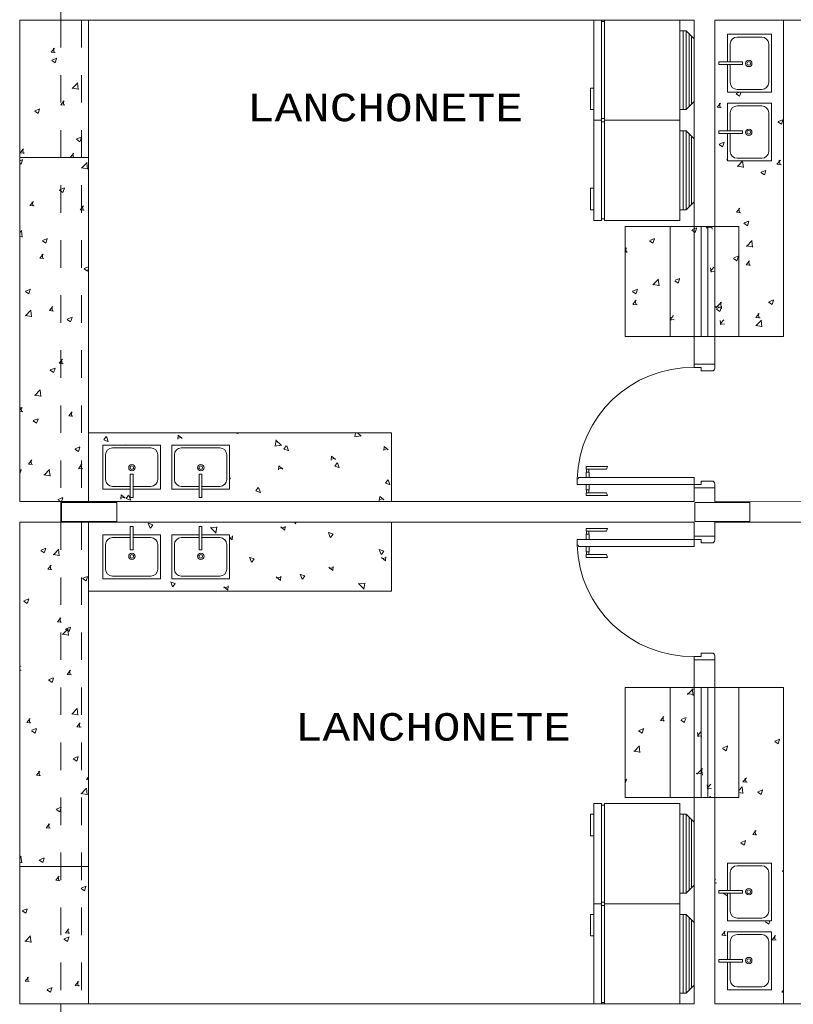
# Model space of a CAD drawing. Header units: feet. Extents: x 8 to 127, y 6 to 90.
# Tile 494 of 538: x 55.19 to 58, y 57.3 to 60.88. Entities that reach past the tile are written whole.
import ezdxf

# ---------------------------------------------------------------- set-up
doc = ezdxf.new("R2010")
doc.units = ezdxf.units.FT
doc.header["$MEASUREMENT"] = 0
doc.linetypes.add('HIDDENX2', pattern=[1.905, 1.27, -0.635])
doc.layers.get('0').update_dxf_attribs({"lineweight": 18})
for name, color, linetype in [('Alvenaria', 7, 'Continuous'), ('Desnível', 8, 'Continuous'), ('Esquadria', 250, 'Continuous'), ('ESQUADRIAS', 252, 'Continuous'), ('FINA', 7, 'Continuous'), ('MOBILIARIO', 250, 'Continuous'), ('MOBILIÁRIO 01', 250, 'Continuous'), ('MOBILIÁRIO2', 250, 'Continuous'), ('NO ESPESSURA', 250, 'Continuous'), ('Projeção', 252, 'HIDDENX2'), ('texto', 7, 'Continuous')]:
    doc.layers.add(name, color=color, linetype=linetype)
doc.styles.add('CourierNew', font='cour.ttf')

msp = doc.modelspace()

# ---------------------------------------------------------------- linework, layer by layer
at = {"lineweight": 5}
for p, q in [((57.7609, 60.8251), (57.7609, 60.7251)), ((57.9209, 60.8251), (57.7609, 60.8251)), ((57.9209, 60.8251), (57.9209, 60.6151)), ((57.7709, 60.7901), (57.7709, 60.7251)), ((57.8859, 60.8151), (57.7959, 60.8151)), ((57.9109, 60.7901), (57.9109, 60.6501)), ((57.7301, 60.7251), (57.8155, 60.7251)), ((57.7301, 60.7251), (57.7301, 60.7151)), ((57.7301, 60.7151), (57.8155, 60.7151)), ((57.7609, 60.7151), (57.7609, 60.6151)), ((57.7709, 60.7151), (57.7709, 60.6501)), ((57.8155, 60.7251), (57.8155, 60.7151)), ((57.9209, 60.6151), (57.7609, 60.6151)), ((57.8859, 60.6251), (57.7959, 60.6251)), ((57.7609, 60.5748), (57.7609, 60.4748)), ((57.9209, 60.5748), (57.7609, 60.5748)), ((57.9209, 60.5748), (57.9209, 60.3648)), ((57.7709, 60.5398), (57.7709, 60.4748)), ((57.8859, 60.5648), (57.7959, 60.5648)), ((57.9109, 60.5398), (57.9109, 60.3998)), ((57.7301, 60.4748), (57.8155, 60.4748)), ((57.7301, 60.4748), (57.7301, 60.4648)), ((57.7301, 60.4648), (57.8155, 60.4648)), ((57.7609, 60.4648), (57.7609, 60.3648)), ((57.7709, 60.4648), (57.7709, 60.3998)), ((57.8155, 60.4748), (57.8155, 60.4648)), ((57.9209, 60.3648), (57.7609, 60.3648)), ((57.8859, 60.3748), (57.7959, 60.3748)), ((55.4921, 59.3327), (55.4921, 59.1727)), ((55.4921, 59.3327), (55.7021, 59.3327)), ((55.5271, 59.3227), (55.6671, 59.3227)), ((55.7021, 59.3327), (55.7021, 59.1727)), ((55.7423, 59.3327), (55.7423, 59.1727)), ((55.7423, 59.3327), (55.9523, 59.3327)), ((55.7773, 59.3227), (55.9173, 59.3227)), ((55.9523, 59.3327), (55.9523, 59.1727)), ((55.5021, 59.2977), (55.5021, 59.2077)), ((55.6921, 59.2977), (55.6921, 59.2077)), ((55.7523, 59.2977), (55.7523, 59.2077)), ((55.9423, 59.2977), (55.9423, 59.2077)), ((55.5921, 59.1418), (55.5921, 59.2272)), ((55.5921, 59.2272), (55.6021, 59.2272)), ((55.6021, 59.1418), (55.6021, 59.2272)), ((55.8423, 59.1418), (55.8423, 59.2272)), ((55.8423, 59.2272), (55.8523, 59.2272)), ((55.8523, 59.1418), (55.8523, 59.2272)), ((55.4921, 59.1727), (55.5921, 59.1727)), ((55.5271, 59.1827), (55.5921, 59.1827)), ((55.6021, 59.1827), (55.6671, 59.1827)), ((55.6021, 59.1727), (55.7021, 59.1727)), ((55.7423, 59.1727), (55.8423, 59.1727)), ((55.7773, 59.1827), (55.8423, 59.1827)), ((55.8523, 59.1827), (55.9173, 59.1827)), ((55.8523, 59.1727), (55.9523, 59.1727)), ((55.5921, 59.1418), (55.6021, 59.1418)), ((55.8423, 59.1418), (55.8523, 59.1418)), ((55.5921, 59.0371), (55.5921, 58.9517)), ((55.5921, 59.0371), (55.6021, 59.0371)), ((55.6021, 59.0371), (55.6021, 58.9517)), ((55.8423, 59.0371), (55.8423, 58.9517)), ((55.8423, 59.0371), (55.8523, 59.0371)), ((55.8523, 59.0371), (55.8523, 58.9517)), ((55.4921, 59.0062), (55.5921, 59.0062)), ((55.4921, 58.8462), (55.4921, 59.0062)), ((55.5271, 58.9962), (55.5921, 58.9962)), ((55.6021, 59.0062), (55.7021, 59.0062)), ((55.6021, 58.9962), (55.6671, 58.9962)), ((55.7021, 58.8462), (55.7021, 59.0062)), ((55.7423, 59.0062), (55.8423, 59.0062)), ((55.7423, 58.8462), (55.7423, 59.0062)), ((55.7773, 58.9962), (55.8423, 58.9962)), ((55.8523, 59.0062), (55.9523, 59.0062)), ((55.8523, 58.9962), (55.9173, 58.9962)), ((55.9523, 58.8462), (55.9523, 59.0062)), ((55.5021, 58.8812), (55.5021, 58.9712)), ((55.6921, 58.8812), (55.6921, 58.9712)), ((55.7523, 58.8812), (55.7523, 58.9712)), ((55.9423, 58.8812), (55.9423, 58.9712)), ((55.5921, 58.9517), (55.6021, 58.9517)), ((55.8423, 58.9517), (55.8523, 58.9517)), ((55.5271, 58.8562), (55.6671, 58.8562)), ((55.7773, 58.8562), (55.9173, 58.8562)), ((55.4921, 58.8462), (55.7021, 58.8462)), ((55.7423, 58.8462), (55.9523, 58.8462)), ((57.7609, 57.7141), (57.7609, 57.8141)), ((57.9209, 57.8141), (57.7609, 57.8141)), ((57.9209, 57.6041), (57.9209, 57.8141)), ((57.7709, 57.7141), (57.7709, 57.7791)), ((57.8859, 57.8041), (57.7959, 57.8041)), ((57.9109, 57.6391), (57.9109, 57.7791)), ((57.7301, 57.7141), (57.8155, 57.7141)), ((57.7301, 57.7041), (57.7301, 57.7141)), ((57.8155, 57.7041), (57.8155, 57.7141)), ((57.7301, 57.7041), (57.8155, 57.7041)), ((57.7609, 57.6041), (57.7609, 57.7041)), ((57.7709, 57.6391), (57.7709, 57.7041)), ((57.9209, 57.6041), (57.7609, 57.6041)), ((57.8859, 57.6141), (57.7959, 57.6141)), ((57.7609, 57.4638), (57.7609, 57.5638)), ((57.9209, 57.5638), (57.7609, 57.5638)), ((57.9209, 57.3538), (57.9209, 57.5638)), ((57.7709, 57.4638), (57.7709, 57.5288)), ((57.8859, 57.5538), (57.7959, 57.5538)), ((57.9109, 57.3888), (57.9109, 57.5288)), ((57.7301, 57.4638), (57.8155, 57.4638)), ((57.7301, 57.4538), (57.7301, 57.4638)), ((57.8155, 57.4538), (57.8155, 57.4638)), ((57.7301, 57.4538), (57.8155, 57.4538)), ((57.7609, 57.3538), (57.7609, 57.4538)), ((57.7709, 57.3888), (57.7709, 57.4538)), ((57.9209, 57.3538), (57.7609, 57.3538)), ((57.8859, 57.3638), (57.7959, 57.3638))]:
    msp.add_line(p, q, dxfattribs=at)
for centre, radius in [((57.8387, 60.7193), 0.0116), ((57.8387, 60.7193), 0.00663), ((57.8387, 60.4691), 0.0116), ((57.8387, 60.4691), 0.00663), ((55.5978, 59.2505), 0.0116), ((55.5978, 59.2505), 0.00663), ((55.8481, 59.2505), 0.0116), ((55.8481, 59.2505), 0.00663), ((55.5978, 58.9284), 0.0116), ((55.5978, 58.9284), 0.00663), ((55.8481, 58.9284), 0.0116), ((55.8481, 58.9284), 0.00663), ((57.8387, 57.7098), 0.0116), ((57.8387, 57.7098), 0.00663), ((57.8387, 57.4596), 0.0116), ((57.8387, 57.4596), 0.00663)]:
    msp.add_circle(centre, radius, dxfattribs=at)
for centre, start, end in [((57.7959, 60.7901), 90, 180), ((57.8859, 60.7901), 0, 90), ((57.7959, 60.6501), 180, 270), ((57.8859, 60.6501), 270, 0), ((57.7959, 60.5398), 90, 180), ((57.8859, 60.5398), 0, 90), ((57.7959, 60.3998), 180, 270), ((57.8859, 60.3998), 270, 0), ((55.5271, 59.2977), 90, 180), ((55.6671, 59.2977), 0, 90), ((55.7773, 59.2977), 90, 180), ((55.9173, 59.2977), 0, 90), ((55.5271, 59.2077), 180, 270), ((55.6671, 59.2077), 270, 0), ((55.7773, 59.2077), 180, 270), ((55.9173, 59.2077), 270, 0), ((55.5271, 58.9712), 90, 180), ((55.6671, 58.9712), 0, 90), ((55.7773, 58.9712), 90, 180), ((55.9173, 58.9712), 0, 90), ((55.5271, 58.8812), 180, 270), ((55.6671, 58.8812), 270, 0), ((55.7773, 58.8812), 180, 270), ((55.9173, 58.8812), 270, 0), ((57.7959, 57.7791), 90, 180), ((57.8859, 57.7791), 0, 90), ((57.7959, 57.6391), 180, 270), ((57.8859, 57.6391), 270, 0), ((57.7959, 57.5288), 90, 180), ((57.8859, 57.5288), 0, 90), ((57.7959, 57.3888), 180, 270), ((57.8859, 57.3888), 270, 0)]:
    msp.add_arc(centre, 0.025, start, end, dxfattribs=at)
at = {"layer": 'Alvenaria', "lineweight": 5}
for p, q in [((55.3402, 60.952), (55.3402, 60.877)), ((55.3402, 60.877), (57.6402, 60.877)), ((57.6402, 60.877), (57.6402, 60.127)), ((57.7152, 60.877), (59.2164, 60.877)), ((57.7152, 60.127), (57.7152, 60.877)), ((57.6402, 60.127), (57.7152, 60.127)), ((57.7152, 59.727), (57.6402, 59.727)), ((57.6402, 59.727), (57.6402, 59.627)), ((57.7152, 59.627), (57.7152, 59.727)), ((57.6402, 59.627), (57.7152, 59.627)), ((57.7152, 59.177), (57.6402, 59.177)), ((57.6402, 59.177), (57.6402, 59.127)), ((57.7152, 59.127), (57.7152, 59.177)), ((57.6402, 59.127), (55.3402, 59.127)), ((55.3402, 59.127), (55.3402, 59.052)), ((56.1402, 59.127), (55.4402, 59.127)), ((59.2152, 59.1265), (57.7152, 59.127)), ((55.3402, 59.052), (57.6402, 59.052)), ((56.1402, 59.052), (55.4402, 59.052)), ((57.6402, 59.052), (57.6402, 59.002)), ((57.7152, 59.002), (57.7152, 59.052)), ((57.7152, 59.052), (59.2152, 59.052)), ((57.6402, 59.002), (57.7152, 59.002)), ((57.6402, 58.452), (57.6402, 58.552)), ((57.6402, 58.552), (57.7152, 58.552)), ((57.7152, 58.552), (57.7152, 58.452)), ((57.7152, 58.452), (57.6402, 58.452)), ((57.6402, 57.302), (57.6402, 58.052)), ((57.6402, 58.052), (57.7152, 58.052)), ((57.7152, 58.052), (57.7152, 57.302)), ((55.3402, 57.227), (55.3402, 57.302)), ((55.3402, 57.302), (57.6402, 57.302)), ((57.7152, 57.302), (59.2152, 57.302))]:
    msp.add_line(p, q, dxfattribs=at)
at = {"layer": 'Desnível', "lineweight": 5}
for centre, start, end in [((57.6337, 59.1958), 89.1064, 178.1329), ((57.6337, 58.9831), 181.8671, 270.8936)]:
    msp.add_arc(centre, 0.4187, start, end, dxfattribs=at)
at = {"layer": 'Esquadria', "lineweight": 5}
for p, q in [((57.6402, 59.6145), (57.6402, 59.627)), ((57.6652, 59.6145), (57.6402, 59.6145)), ((57.6652, 59.602), (57.6652, 59.6145)), ((57.7052, 59.602), (57.6652, 59.602)), ((57.7152, 59.627), (57.7152, 59.612)), ((57.2484, 59.2445), (57.2484, 59.2545)), ((57.2484, 59.2545), (57.3249, 59.2545)), ((57.2484, 59.2445), (57.322, 59.2445)), ((57.2492, 59.2345), (57.2492, 59.2445)), ((57.2577, 59.2345), (57.2577, 59.2445)), ((57.322, 59.2445), (57.3249, 59.2545)), ((57.2152, 59.2095), (57.2152, 59.1895)), ((57.2177, 59.2095), (57.2152, 59.2095)), ((57.6402, 59.2145), (57.2202, 59.2145)), ((57.2202, 59.2145), (57.2202, 59.212)), ((57.2484, 59.2145), (57.2484, 59.2345)), ((57.2584, 59.2345), (57.2484, 59.2345)), ((57.2584, 59.2145), (57.2584, 59.2345)), ((57.6402, 59.1895), (57.6402, 59.2145)), ((57.2152, 59.1895), (57.6402, 59.1895)), ((57.2484, 59.1895), (57.2484, 59.1695)), ((57.2584, 59.1895), (57.2584, 59.1695)), ((57.6652, 59.1895), (57.6402, 59.1895)), ((57.6402, 59.1895), (57.6402, 59.177)), ((57.7052, 59.202), (57.6652, 59.202)), ((57.6652, 59.202), (57.6652, 59.1895)), ((57.7152, 59.177), (57.7152, 59.192)), ((57.2584, 59.1695), (57.2484, 59.1695)), ((57.2484, 59.1595), (57.322, 59.1595)), ((57.2484, 59.1595), (57.2484, 59.1495)), ((57.2484, 59.1495), (57.3249, 59.1495)), ((57.2492, 59.1695), (57.2492, 59.1595)), ((57.2577, 59.1695), (57.2577, 59.1595)), ((57.322, 59.1595), (57.3249, 59.1495)), ((57.2484, 59.0295), (57.3249, 59.0295)), ((57.2484, 59.0195), (57.2484, 59.0295)), ((57.322, 59.0195), (57.3249, 59.0295)), ((57.2484, 59.0195), (57.322, 59.0195)), ((57.2484, 58.9895), (57.2484, 59.0095)), ((57.2584, 59.0095), (57.2484, 59.0095)), ((57.2492, 59.0095), (57.2492, 59.0195)), ((57.2577, 59.0095), (57.2577, 59.0195)), ((57.2584, 58.9895), (57.2584, 59.0095)), ((57.6402, 58.9895), (57.6402, 59.002)), ((57.7152, 59.002), (57.7152, 58.987)), ((57.2152, 58.9895), (57.6402, 58.9895)), ((57.2152, 58.9695), (57.2152, 58.9895)), ((57.2177, 58.9695), (57.2152, 58.9695)), ((57.2202, 58.9645), (57.2202, 58.967)), ((57.6402, 58.9645), (57.2202, 58.9645)), ((57.2484, 58.9645), (57.2484, 58.9445)), ((57.2584, 58.9645), (57.2584, 58.9445)), ((57.6652, 58.9895), (57.6402, 58.9895)), ((57.6402, 58.9895), (57.6402, 58.9645)), ((57.6652, 58.977), (57.6652, 58.9895)), ((57.7052, 58.977), (57.6652, 58.977)), ((57.2584, 58.9445), (57.2484, 58.9445)), ((57.2484, 58.9345), (57.2484, 58.9245)), ((57.2484, 58.9345), (57.322, 58.9345)), ((57.2484, 58.9245), (57.3249, 58.9245)), ((57.2492, 58.9445), (57.2492, 58.9345)), ((57.2577, 58.9445), (57.2577, 58.9345)), ((57.322, 58.9345), (57.3249, 58.9245)), ((57.6652, 58.5645), (57.6402, 58.5645)), ((57.6402, 58.5645), (57.6402, 58.552)), ((57.7052, 58.577), (57.6652, 58.577)), ((57.6652, 58.577), (57.6652, 58.5645)), ((57.7152, 58.552), (57.7152, 58.567))]:
    msp.add_line(p, q, dxfattribs=at)
for centre, radius, start, end in [((57.7052, 59.612), 0.01, 270, 0), ((57.2177, 59.212), 0.0025, 270, 0), ((57.7052, 59.192), 0.01, 0, 90), ((57.2177, 58.967), 0.0025, 0, 90), ((57.7052, 58.987), 0.01, 270, 0), ((57.7052, 58.567), 0.01, 0, 90)]:
    msp.add_arc(centre, radius, start, end, dxfattribs=at)
at = {"layer": 'ESQUADRIAS', "lineweight": 5}
for p, q in [((57.6402, 60.127), (57.6402, 59.727)), ((57.6652, 60.127), (57.6652, 59.727)), ((57.6902, 60.127), (57.6902, 59.727)), ((57.7152, 60.127), (57.7152, 59.727)), ((57.6402, 58.052), (57.6402, 58.452)), ((57.6652, 58.052), (57.6652, 58.452)), ((57.6902, 58.052), (57.6902, 58.452)), ((57.7152, 58.052), (57.7152, 58.452))]:
    msp.add_line(p, q, dxfattribs=at)
at = {"layer": 'FINA', "linetype": 'Continuous', "lineweight": 5}
for p, q in [((55.5426, 59.1244), (55.3426, 59.1244)), ((55.3426, 59.1244), (55.3426, 59.0544)), ((55.5426, 59.0544), (55.5426, 59.1244)), ((57.8426, 59.1244), (57.6426, 59.1244)), ((57.6426, 59.1244), (57.6426, 59.0544)), ((57.8426, 59.0544), (57.8426, 59.1244)), ((55.3426, 59.0544), (55.5426, 59.0544)), ((57.6426, 59.0544), (57.8426, 59.0544))]:
    msp.add_line(p, q, dxfattribs=at)
at = {"layer": 'MOBILIARIO', "lineweight": 5}
for p, q in [((55.1902, 60.877), (55.1902, 59.127)), ((55.1902, 60.877), (55.3402, 60.877)), ((55.4402, 60.877), (55.4402, 59.127)), ((55.1902, 60.377), (55.4402, 60.377)), ((55.1902, 59.127), (55.3652, 59.127)), ((55.1902, 59.052), (55.1902, 57.302)), ((55.1902, 59.052), (55.3402, 59.052)), ((55.4402, 59.052), (55.4402, 57.302)), ((55.1902, 57.802), (55.4402, 57.802)), ((55.1902, 57.302), (55.3652, 57.302)), ((55.5902, 57.302), (55.3402, 57.302))]:
    msp.add_line(p, q, dxfattribs=at)
at = {"layer": 'MOBILIÁRIO 01', "lineweight": 5}
for p, q in [((57.9652, 60.177), (57.9652, 60.877)), ((57.9652, 60.177), (57.9652, 59.727)), ((57.3902, 60.127), (57.3902, 59.727)), ((57.3902, 60.127), (57.5527, 60.127)), ((57.8027, 60.127), (57.5527, 60.127)), ((57.5527, 60.127), (57.5527, 59.727)), ((57.8027, 59.727), (57.8027, 60.127)), ((57.5527, 59.727), (57.3902, 59.727)), ((57.5527, 59.727), (57.8027, 59.727)), ((57.8027, 59.727), (57.9652, 59.727)), ((56.1402, 59.377), (55.4402, 59.377)), ((56.1402, 59.377), (56.5402, 59.377)), ((56.5402, 59.127), (56.5402, 59.377)), ((55.4402, 59.052), (55.4402, 58.802)), ((56.5402, 59.052), (56.5402, 58.802)), ((56.1402, 58.802), (55.4402, 58.802)), ((56.1402, 58.802), (56.5402, 58.802)), ((57.3902, 58.052), (57.3902, 58.452)), ((57.5527, 58.452), (57.3902, 58.452)), ((57.5527, 58.452), (57.8027, 58.452)), ((57.5527, 58.052), (57.5527, 58.452)), ((57.8027, 58.452), (57.9652, 58.452)), ((57.8027, 58.452), (57.8027, 58.052)), ((57.9652, 58.002), (57.9652, 58.452)), ((57.3902, 58.052), (57.5527, 58.052)), ((57.8027, 58.052), (57.5527, 58.052)), ((57.9652, 58.002), (57.9652, 57.302))]:
    msp.add_line(p, q, dxfattribs=at)
at = {"layer": 'MOBILIÁRIO2', "lineweight": 5, "ltscale": 10}
for p, q in [((57.3036, 60.877), (57.2761, 60.877)), ((57.2761, 60.877), (57.2761, 60.6299)), ((57.3151, 60.8712), (57.3036, 60.8712)), ((57.5882, 60.877), (57.3151, 60.877)), ((57.6113, 60.8379), (57.5882, 60.8379)), ((57.6402, 60.809), (57.6113, 60.8379)), ((57.6402, 60.809), (57.6402, 60.5808)), ((57.6113, 60.5519), (57.6402, 60.5808)), ((57.2761, 60.5519), (57.2761, 60.5129)), ((57.5882, 60.5129), (57.5882, 60.5519)), ((57.6113, 60.5519), (57.5882, 60.5519)), ((57.3036, 60.5129), (57.2761, 60.5129)), ((57.2761, 60.5129), (57.2761, 60.2658)), ((57.2761, 60.5129), (57.3036, 60.5129)), ((57.3036, 60.5186), (57.3151, 60.5186)), ((57.3151, 60.5071), (57.3036, 60.5071)), ((57.5882, 60.5129), (57.3151, 60.5129)), ((57.3151, 60.5129), (57.5882, 60.5129)), ((57.6113, 60.4739), (57.5882, 60.4739)), ((57.6402, 60.445), (57.6113, 60.4739)), ((57.6402, 60.445), (57.6402, 60.2167)), ((57.6113, 60.1878), (57.6402, 60.2167)), ((57.2761, 60.1878), (57.2761, 60.1488)), ((57.5882, 60.1488), (57.5882, 60.1878)), ((57.6113, 60.1878), (57.5882, 60.1878)), ((57.2761, 60.1488), (57.3036, 60.1488)), ((57.3036, 60.1546), (57.3151, 60.1546)), ((57.3151, 60.1488), (57.5882, 60.1488)), ((57.2761, 58.0301), (57.3036, 58.0301)), ((57.2761, 57.9911), (57.2761, 58.0301)), ((57.3151, 58.0301), (57.5882, 58.0301)), ((57.5882, 58.0301), (57.5882, 57.9911)), ((57.3036, 58.0244), (57.3151, 58.0244)), ((57.6113, 57.9911), (57.5882, 57.9911)), ((57.6113, 57.9911), (57.6402, 57.9622)), ((57.6402, 57.7339), (57.6402, 57.9622)), ((57.2761, 57.666), (57.2761, 57.9131)), ((57.6402, 57.7339), (57.6113, 57.7051)), ((57.3151, 57.6718), (57.3036, 57.6718)), ((57.6113, 57.7051), (57.5882, 57.7051)), ((57.3036, 57.666), (57.2761, 57.666)), ((57.2761, 57.666), (57.3036, 57.666)), ((57.2761, 57.627), (57.2761, 57.666)), ((57.3036, 57.6603), (57.3151, 57.6603)), ((57.5882, 57.666), (57.3151, 57.666)), ((57.3151, 57.666), (57.5882, 57.666)), ((57.5882, 57.666), (57.5882, 57.627)), ((57.6113, 57.627), (57.5882, 57.627)), ((57.6113, 57.627), (57.6402, 57.5981)), ((57.6402, 57.3699), (57.6402, 57.5981)), ((57.2761, 57.302), (57.2761, 57.549)), ((57.6402, 57.3699), (57.6113, 57.341)), ((57.6113, 57.341), (57.5882, 57.341)), ((57.3036, 57.302), (57.2761, 57.302)), ((57.3151, 57.3077), (57.3036, 57.3077)), ((57.5882, 57.302), (57.3151, 57.302))]:
    msp.add_line(p, q, dxfattribs=at)
at = {"layer": 'MOBILIÁRIO2', "lineweight": 5}
for p, q in [((57.3036, 60.8712), (57.3036, 60.877)), ((57.3036, 60.5186), (57.3036, 60.8712)), ((57.3151, 60.8712), (57.3151, 60.877)), ((57.3151, 60.8712), (57.3151, 60.5186)), ((57.5882, 60.8379), (57.5882, 60.877)), ((57.5882, 60.5519), (57.5882, 60.8379)), ((57.6003, 60.8379), (57.6003, 60.5519)), ((57.6113, 60.8379), (57.6113, 60.5519)), ((57.6215, 60.8247), (57.6215, 60.562)), ((57.6308, 60.8185), (57.6308, 60.5713)), ((57.2631, 60.5519), (57.2631, 60.6299)), ((57.2631, 60.6299), (57.2761, 60.6299)), ((57.2761, 60.5519), (57.2761, 60.6299)), ((57.2761, 60.5519), (57.2631, 60.5519)), ((57.3036, 60.5129), (57.3036, 60.5186)), ((57.3036, 60.5071), (57.3036, 60.5129)), ((57.3036, 60.1546), (57.3036, 60.5071)), ((57.3151, 60.5129), (57.3151, 60.5186)), ((57.3151, 60.5071), (57.3151, 60.5129)), ((57.3151, 60.5071), (57.3151, 60.1546)), ((57.5882, 60.4739), (57.5882, 60.5129)), ((57.5882, 60.1878), (57.5882, 60.4739)), ((57.6003, 60.4739), (57.6003, 60.1878)), ((57.6113, 60.4739), (57.6113, 60.1878)), ((57.6215, 60.4606), (57.6215, 60.1979)), ((57.6308, 60.4544), (57.6308, 60.2072)), ((57.2631, 60.1878), (57.2631, 60.2658)), ((57.2631, 60.2658), (57.2761, 60.2658)), ((57.2761, 60.1878), (57.2761, 60.2658)), ((57.2761, 60.1878), (57.2631, 60.1878)), ((57.3036, 60.1488), (57.3036, 60.1546)), ((57.3151, 60.1488), (57.3151, 60.1546)), ((57.3036, 58.0301), (57.3036, 58.0244)), ((57.3151, 58.0301), (57.3151, 58.0244)), ((57.3036, 58.0244), (57.3036, 57.6718)), ((57.3151, 57.6718), (57.3151, 58.0244)), ((57.2761, 57.9911), (57.2631, 57.9911)), ((57.2631, 57.9911), (57.2631, 57.9131)), ((57.2761, 57.9911), (57.2761, 57.9131)), ((57.5882, 57.9911), (57.5882, 57.7051)), ((57.6003, 57.7051), (57.6003, 57.9911)), ((57.6113, 57.7051), (57.6113, 57.9911)), ((57.6215, 57.7183), (57.6215, 57.981)), ((57.6308, 57.7245), (57.6308, 57.9717)), ((57.2631, 57.9131), (57.2761, 57.9131)), ((57.3036, 57.6718), (57.3036, 57.666)), ((57.3151, 57.6718), (57.3151, 57.666)), ((57.5882, 57.7051), (57.5882, 57.666)), ((57.3036, 57.666), (57.3036, 57.6603)), ((57.3036, 57.6603), (57.3036, 57.3077)), ((57.3151, 57.666), (57.3151, 57.6603)), ((57.3151, 57.3077), (57.3151, 57.6603)), ((57.2761, 57.627), (57.2631, 57.627)), ((57.2631, 57.627), (57.2631, 57.549)), ((57.2761, 57.627), (57.2761, 57.549)), ((57.5882, 57.627), (57.5882, 57.341)), ((57.6003, 57.341), (57.6003, 57.627)), ((57.6113, 57.341), (57.6113, 57.627)), ((57.6215, 57.3542), (57.6215, 57.6169)), ((57.6308, 57.3604), (57.6308, 57.6076)), ((57.2631, 57.549), (57.2761, 57.549)), ((57.5882, 57.341), (57.5882, 57.302)), ((57.3036, 57.3077), (57.3036, 57.302)), ((57.3151, 57.3077), (57.3151, 57.302))]:
    msp.add_line(p, q, dxfattribs=at)
at = {"layer": 'NO ESPESSURA', "linetype": 'Continuous', "lineweight": 5}
for p, q in [((55.3041, 60.7604), (55.3163, 60.775)), ((55.3041, 60.7603), (55.3193, 60.759)), ((55.3154, 60.7583), (55.3125, 60.7742)), ((55.3066, 60.73), (55.3192, 60.7215)), ((55.3072, 60.7313), (55.325, 60.7381)), ((55.3192, 60.7215), (55.3244, 60.7368)), ((55.3814, 60.6283), (55.4012, 60.649)), ((55.4032, 60.6248), (55.4003, 60.6489)), ((55.3808, 60.6296), (55.4034, 60.6261)), ((57.7928, 60.609), (57.8055, 60.6004)), ((57.7934, 60.6103), (57.806, 60.6151)), ((57.8055, 60.6005), (57.8104, 60.6151)), ((55.3393, 60.5693), (55.3516, 60.5839)), ((55.3393, 60.5693), (55.3545, 60.5679)), ((55.3507, 60.5672), (55.3477, 60.5831)), ((57.7237, 60.5606), (57.736, 60.5752)), ((57.735, 60.5584), (57.7321, 60.5743)), ((55.2448, 60.5458), (55.2574, 60.5373)), ((55.2454, 60.5471), (55.2632, 60.5539)), ((55.2574, 60.5373), (55.2626, 60.5526)), ((57.7237, 60.5605), (57.7389, 60.5591)), ((57.9209, 60.5432), (57.9211, 60.5432)), ((57.9445, 60.5067), (57.9571, 60.4982)), ((57.945, 60.508), (57.9628, 60.5148)), ((57.9571, 60.4982), (57.9622, 60.5135)), ((55.3964, 60.4435), (55.4091, 60.435)), ((55.397, 60.4448), (55.4148, 60.4517)), ((55.409, 60.435), (55.4142, 60.4504)), ((57.731, 60.4248), (57.7437, 60.4163)), ((57.7316, 60.4261), (57.7494, 60.4329)), ((57.7437, 60.4163), (57.7488, 60.4316)), ((55.1924, 60.3942), (55.2046, 60.4088)), ((55.1924, 60.3941), (55.2076, 60.3928)), ((55.2037, 60.3921), (55.2008, 60.408)), ((55.3746, 60.3783), (55.3868, 60.3929)), ((55.3859, 60.3762), (55.383, 60.3921)), ((55.1902, 60.3655), (55.2014, 60.3697)), ((55.1902, 60.3568), (55.1956, 60.3531)), ((55.1956, 60.3531), (55.2008, 60.3685)), ((55.3746, 60.3782), (55.3898, 60.3769)), ((55.4151, 60.3389), (55.4348, 60.3595)), ((55.4368, 60.3353), (55.434, 60.3594)), ((57.759, 60.3695), (57.7609, 60.3718)), ((57.759, 60.3694), (57.7609, 60.3692)), ((57.7971, 60.3442), (57.8169, 60.3648)), ((57.8189, 60.3406), (57.8161, 60.3647)), ((57.9411, 60.3536), (57.9534, 60.3682)), ((57.9411, 60.3535), (57.9563, 60.3521)), ((57.9524, 60.3514), (57.9495, 60.3674)), ((55.4145, 60.3402), (55.437, 60.3367)), ((57.7965, 60.3455), (57.8191, 60.342)), ((57.8827, 60.3225), (57.8953, 60.314)), ((57.8832, 60.3238), (57.901, 60.3306)), ((57.8953, 60.314), (57.9004, 60.3294)), ((55.3346, 60.2594), (55.3473, 60.2508)), ((55.3352, 60.2606), (55.353, 60.2675)), ((55.3472, 60.2508), (55.3524, 60.2662)), ((55.2276, 60.2032), (55.2399, 60.2178)), ((55.239, 60.201), (55.236, 60.217)), ((55.2276, 60.2031), (55.2428, 60.2018)), ((55.4098, 60.1872), (55.4221, 60.2018)), ((55.4098, 60.1871), (55.425, 60.1858)), ((55.4211, 60.1851), (55.4182, 60.201)), ((57.7942, 60.1784), (57.8065, 60.193)), ((57.7942, 60.1784), (57.8094, 60.177)), ((57.8054, 60.177), (57.8026, 60.1922)), ((57.8055, 60.1763), (57.8054, 60.177)), ((57.8209, 60.1383), (57.8335, 60.1298)), ((57.8214, 60.1396), (57.8392, 60.1464)), ((57.8335, 60.1298), (57.8386, 60.1452)), ((55.1902, 60.1045), (55.1974, 60.1121)), ((55.1994, 60.0879), (55.1966, 60.112)), ((57.6315, 60.113), (57.6442, 60.1044)), ((57.6327, 60.1156), (57.6505, 60.1225)), ((57.644, 60.1045), (57.6492, 60.1199)), ((57.6835, 60.1252), (57.7061, 60.1217)), ((57.6855, 60.1208), (57.6914, 60.127)), ((57.7053, 60.117), (57.7042, 60.127)), ((55.1902, 60.0907), (55.1996, 60.0892)), ((55.2728, 60.0752), (55.2855, 60.0666)), ((55.2734, 60.0765), (55.2912, 60.0833)), ((55.2854, 60.0667), (55.2906, 60.082)), ((57.4781, 60.0749), (57.4907, 60.0664)), ((57.4786, 60.0762), (57.4964, 60.083)), ((57.4907, 60.0664), (57.4958, 60.0817)), ((57.8308, 60.0547), (57.8506, 60.0754)), ((57.8526, 60.0511), (57.8498, 60.0753)), ((57.3902, 60.044), (57.3949, 60.0496)), ((57.3902, 60.0343), (57.3978, 60.0336)), ((57.394, 60.0329), (57.391, 60.0488)), ((57.8302, 60.056), (57.8528, 60.0525)), ((55.2629, 60.0121), (55.2751, 60.0267)), ((55.2629, 60.012), (55.2781, 60.0107)), ((55.2742, 60.01), (55.2713, 60.0259)), ((57.7831, 60.0107), (57.7958, 60.0022)), ((57.7843, 60.0134), (57.8021, 60.0202)), ((57.7957, 60.0022), (57.8008, 60.0176)), ((57.8294, 59.9874), (57.8417, 60.002)), ((57.8408, 59.9853), (57.8378, 60.0012)), ((55.4244, 59.9729), (55.4371, 59.9644)), ((55.425, 59.9742), (55.4402, 59.98)), ((55.4371, 59.9644), (55.4402, 59.9738)), ((57.7025, 59.9604), (57.6995, 59.9763)), ((57.6999, 59.9643), (57.7121, 59.9789)), ((57.6999, 59.9641), (57.715, 59.9627)), ((57.8294, 59.9873), (57.8446, 59.986)), ((57.4907, 59.9144), (57.5105, 59.935)), ((57.5125, 59.9108), (57.5096, 59.9349)), ((57.5697, 59.9288), (57.5824, 59.9203)), ((57.5709, 59.9314), (57.5887, 59.9383)), ((57.5822, 59.9203), (57.5874, 59.9357)), ((55.211, 59.891), (55.2237, 59.8825)), ((55.2116, 59.8923), (55.2294, 59.8991)), ((55.2236, 59.8825), (55.2288, 59.8978)), ((57.4163, 59.8907), (57.4289, 59.8822)), ((57.4168, 59.892), (57.4346, 59.8988)), ((57.4289, 59.8822), (57.434, 59.8976)), ((57.4901, 59.9157), (57.5127, 59.9122)), ((57.4179, 59.844), (57.4301, 59.8586)), ((57.4292, 59.8419), (57.4263, 59.8578)), ((57.7192, 59.8314), (57.739, 59.852)), ((57.739, 59.8275), (57.7362, 59.8517)), ((57.9107, 59.8519), (57.9233, 59.8434)), ((57.9113, 59.8532), (57.929, 59.86)), ((57.9233, 59.8434), (57.9284, 59.8587)), ((55.2113, 59.802), (55.2311, 59.8226)), ((55.2331, 59.7984), (55.2303, 59.8225)), ((55.2981, 59.8211), (55.3104, 59.8357)), ((55.2981, 59.821), (55.3133, 59.8196)), ((55.3094, 59.8189), (55.3065, 59.8348)), ((57.4179, 59.8439), (57.4331, 59.8426)), ((57.7172, 59.8357), (57.7397, 59.8322)), ((57.7213, 59.8265), (57.734, 59.818)), ((57.7225, 59.8292), (57.7403, 59.836)), ((57.7339, 59.8181), (57.739, 59.8334)), ((55.2107, 59.8033), (55.2333, 59.7998)), ((55.3626, 59.7887), (55.3753, 59.7802)), ((55.3632, 59.79), (55.381, 59.7968)), ((55.3753, 59.7802), (55.3804, 59.7956)), ((57.5555, 59.7853), (57.5527, 59.8005)), ((57.5529, 59.7892), (57.5652, 59.8038)), ((57.5529, 59.7889), (57.5681, 59.7876)), ((57.7377, 59.7693), (57.7348, 59.7853)), ((57.7351, 59.7732), (57.7474, 59.7878)), ((57.8645, 59.7653), (57.8843, 59.7859)), ((57.8647, 59.7963), (57.8769, 59.8109)), ((57.8647, 59.7962), (57.8799, 59.7949)), ((57.876, 59.7942), (57.8731, 59.8101)), ((57.8862, 59.7617), (57.8834, 59.7858)), ((57.7351, 59.773), (57.7503, 59.7717)), ((57.8639, 59.7666), (57.8864, 59.7631)), ((55.3334, 59.63), (55.3456, 59.6446)), ((55.3447, 59.6279), (55.3418, 59.6438)), ((55.3008, 59.6045), (55.3135, 59.596)), ((55.3014, 59.6058), (55.3192, 59.6126)), ((55.3135, 59.596), (55.3186, 59.6114)), ((55.3334, 59.6299), (55.3486, 59.6286)), ((55.245, 59.5125), (55.2648, 59.5331)), ((55.2668, 59.5089), (55.264, 59.533)), ((55.2444, 59.5138), (55.267, 59.5103)), ((55.1902, 59.4594), (55.1987, 59.4695)), ((55.1977, 59.4528), (55.1948, 59.4687)), ((55.1902, 59.4545), (55.2016, 59.4535)), ((55.2396, 59.4216), (55.2574, 59.4285)), ((55.2517, 59.4118), (55.2568, 59.4272)), ((55.3686, 59.4389), (55.3809, 59.4535)), ((55.3686, 59.4389), (55.3838, 59.4375)), ((55.3799, 59.4368), (55.377, 59.4527)), ((55.239, 59.4203), (55.2517, 59.4118)), ((55.5039, 59.364), (55.4953, 59.3513)), ((55.4954, 59.3513), (55.5107, 59.3462)), ((55.5051, 59.3634), (55.512, 59.3456)), ((55.7636, 59.3576), (55.7795, 59.3606)), ((55.7656, 59.369), (55.7643, 59.3538)), ((55.7657, 59.369), (55.7803, 59.3567)), ((55.9732, 59.377), (55.9813, 59.3742)), ((55.9813, 59.377), (55.9826, 59.3736)), ((56.1215, 59.3515), (56.118, 59.3289)), ((56.1202, 59.3509), (56.1402, 59.3317)), ((56.4061, 59.3628), (56.4302, 59.3656)), ((56.4097, 59.377), (56.4075, 59.3625)), ((56.4176, 59.377), (56.4303, 59.3648)), ((55.3906, 59.3181), (55.4033, 59.3096)), ((55.3912, 59.3194), (55.409, 59.3262)), ((55.4033, 59.3096), (55.4084, 59.3249)), ((55.5745, 59.3338), (55.5745, 59.3327)), ((55.5746, 59.3337), (55.5759, 59.3327)), ((56.1167, 59.3291), (56.1402, 59.3318)), ((56.1402, 59.3318), (56.1408, 59.3319)), ((56.1402, 59.3317), (56.1409, 59.3311)), ((56.1587, 59.3302), (56.1502, 59.3175)), ((56.1502, 59.3176), (56.1655, 59.3124)), ((56.16, 59.3296), (56.1668, 59.3118)), ((56.5119, 59.3164), (56.5278, 59.3194)), ((56.5139, 59.3278), (56.5126, 59.3126)), ((56.514, 59.3278), (56.5286, 59.3155)), ((56.3208, 59.2812), (56.3367, 59.2841)), ((56.3228, 59.2925), (56.3215, 59.2774)), ((56.3229, 59.2925), (56.3375, 59.2803)), ((55.1902, 59.2422), (55.1956, 59.2443)), ((55.2217, 59.2638), (55.2339, 59.2784)), ((55.2217, 59.2637), (55.2369, 59.2624)), ((55.233, 59.2617), (55.2301, 59.2776)), ((55.2787, 59.223), (55.2985, 59.2437)), ((55.3004, 59.2195), (55.2976, 59.2436)), ((55.4039, 59.2479), (55.4161, 59.2625)), ((55.4039, 59.2478), (55.419, 59.2465)), ((55.4152, 59.2458), (55.4122, 59.2617)), ((56.1297, 59.246), (56.1402, 59.2479)), ((56.1318, 59.2573), (56.1304, 59.2421)), ((56.1319, 59.2573), (56.1402, 59.2503)), ((56.1402, 59.2503), (56.1465, 59.245)), ((56.1402, 59.2479), (56.1457, 59.2489)), ((56.3429, 59.2684), (56.3344, 59.2557)), ((56.3344, 59.2558), (56.3497, 59.2506)), ((56.3442, 59.2678), (56.351, 59.25)), ((55.1902, 59.2287), (55.195, 59.243)), ((55.2781, 59.2243), (55.3007, 59.2208)), ((55.9523, 59.2132), (55.9546, 59.2136)), ((55.9523, 59.2124), (55.9554, 59.2098)), ((55.7484, 59.1727), (55.7483, 59.1716)), ((56.0564, 59.1786), (56.0479, 59.1659)), ((56.0577, 59.178), (56.0645, 59.1602)), ((56.5271, 59.2066), (56.5185, 59.1939)), ((56.5186, 59.1939), (56.5339, 59.1888)), ((56.5283, 59.206), (56.5352, 59.1882)), ((55.3294, 59.1352), (55.3472, 59.142)), ((55.342, 59.127), (55.3466, 59.1407)), ((55.5566, 59.1402), (55.5725, 59.1432)), ((55.5586, 59.1516), (55.5573, 59.1364)), ((55.5587, 59.1516), (55.5733, 59.1393)), ((55.5858, 59.1506), (55.5773, 59.1379)), ((55.5773, 59.1379), (55.5926, 59.1328)), ((55.5871, 59.15), (55.5939, 59.1322)), ((56.0479, 59.1659), (56.0633, 59.1608)), ((56.4959, 59.1343), (56.5118, 59.1372)), ((56.498, 59.1456), (56.4966, 59.1304)), ((56.498, 59.1456), (56.5126, 59.1333)), ((55.3288, 59.1339), (55.3391, 59.127)), ((55.6637, 59.0311), (55.6569, 59.0489)), ((55.6735, 59.0432), (55.6582, 59.0483)), ((55.665, 59.0306), (55.6735, 59.0432)), ((55.9044, 59.0131), (55.8838, 59.0328)), ((55.908, 59.0348), (55.8839, 59.032)), ((55.9031, 59.0124), (55.9066, 59.035)), ((56.1402, 59.0339), (56.1383, 59.0355)), ((56.1402, 59.0318), (56.1391, 59.0316)), ((56.155, 59.0345), (56.1402, 59.0318)), ((56.1529, 59.0233), (56.1402, 59.0339)), ((56.153, 59.0233), (56.1543, 59.0385)), ((56.1938, 59.0467), (56.1884, 59.052)), ((56.1925, 59.0461), (56.1934, 59.052)), ((55.964, 58.9993), (55.9523, 58.9971)), ((55.9618, 58.988), (55.9523, 58.996)), ((55.9619, 58.988), (55.9633, 59.0032)), ((56.3185, 58.9974), (56.3117, 59.0151)), ((56.3283, 59.0094), (56.313, 59.0146)), ((56.3198, 58.9968), (56.3283, 59.0094)), ((55.2676, 58.951), (55.2854, 58.9578)), ((55.267, 58.9497), (55.2797, 58.9412)), ((55.2797, 58.9412), (55.2848, 58.9565)), ((55.3117, 58.9349), (55.3343, 58.9314)), ((55.3124, 58.9336), (55.3321, 58.9542)), ((55.3341, 58.93), (55.3313, 58.9541)), ((56.0321, 58.9075), (56.0253, 58.9253)), ((56.0419, 58.9196), (56.0265, 58.9247)), ((56.5027, 58.9356), (56.4959, 58.9533)), ((56.5125, 58.9476), (56.4972, 58.9527)), ((56.504, 58.935), (56.5125, 58.9476)), ((56.5191, 58.9116), (56.5045, 58.9238)), ((56.5212, 58.9228), (56.5053, 58.9199)), ((56.5192, 58.9116), (56.5205, 58.9268)), ((55.2922, 58.8817), (55.3044, 58.8963)), ((55.3035, 58.8796), (55.3005, 58.8955)), ((56.0334, 58.907), (56.0419, 58.9196)), ((56.328, 58.8763), (56.3134, 58.8886)), ((56.3302, 58.8876), (56.3142, 58.8847)), ((56.3281, 58.8763), (56.3294, 58.8915)), ((55.2922, 58.8816), (55.3073, 58.8803)), ((55.4192, 58.8487), (55.437, 58.8555)), ((55.4313, 58.8389), (55.4364, 58.8543)), ((56.137, 58.8411), (56.1224, 58.8533)), ((56.1391, 58.8523), (56.1232, 58.8494)), ((56.1371, 58.8411), (56.1384, 58.8563)), ((56.2163, 58.8457), (56.2095, 58.8635)), ((56.2261, 58.8578), (56.2107, 58.8629)), ((56.2176, 58.8452), (56.2261, 58.8578)), ((55.4187, 58.8474), (55.4313, 58.8389)), ((55.7456, 58.8177), (55.7388, 58.8355)), ((55.7554, 58.8298), (55.7401, 58.8349)), ((55.7469, 58.8172), (55.7554, 58.8298)), ((55.9459, 58.8059), (55.9313, 58.8181)), ((55.9481, 58.8171), (55.9321, 58.8142)), ((55.946, 58.8058), (55.9473, 58.821)), ((56.4413, 58.8093), (56.4207, 58.8291)), ((56.4449, 58.8311), (56.4208, 58.8283)), ((56.44, 58.8087), (56.4435, 58.8313)), ((55.2052, 58.7655), (55.2179, 58.757)), ((55.2058, 58.7668), (55.2236, 58.7736)), ((55.2179, 58.757), (55.223, 58.7723)), ((55.3274, 58.6907), (55.3397, 58.7052)), ((55.3274, 58.6906), (55.3426, 58.6892)), ((55.3387, 58.6885), (55.3358, 58.7044)), ((55.3574, 58.6645), (55.3752, 58.6714)), ((55.3454, 58.6454), (55.368, 58.6419)), ((55.346, 58.6441), (55.3658, 58.6647)), ((55.3568, 58.6632), (55.3695, 58.6547)), ((55.3678, 58.6405), (55.365, 58.6646)), ((55.3695, 58.6547), (55.3746, 58.6701)), ((55.1902, 58.5272), (55.1927, 58.5301)), ((55.1918, 58.5134), (55.1902, 58.5219)), ((55.1902, 58.5146), (55.1956, 58.5141)), ((55.3626, 58.4995), (55.3778, 58.4982)), ((55.3627, 58.4996), (55.3749, 58.5142)), ((55.374, 58.4975), (55.371, 58.5134)), ((55.295, 58.4791), (55.3077, 58.4705)), ((55.2956, 58.4803), (55.3134, 58.4872)), ((55.3077, 58.4705), (55.3128, 58.4859)), ((57.6145, 58.4304), (57.637, 58.4269)), ((57.6165, 58.4261), (57.6363, 58.4467)), ((57.6363, 58.4222), (57.6335, 58.4464)), ((57.7996, 58.4518), (57.7998, 58.452)), ((57.7996, 58.4515), (57.8027, 58.4513)), ((57.8022, 58.4479), (57.8015, 58.452)), ((55.3791, 58.3559), (55.4017, 58.3524)), ((55.3797, 58.3546), (55.3995, 58.3753)), ((55.4015, 58.351), (55.3987, 58.3752)), ((55.2157, 58.3245), (55.228, 58.3391)), ((55.2157, 58.3244), (55.2309, 58.3231)), ((55.227, 58.3223), (55.2241, 58.3383)), ((55.3979, 58.3085), (55.4101, 58.3231)), ((55.4092, 58.3064), (55.4063, 58.3223)), ((57.5177, 58.3315), (57.5299, 58.3461)), ((57.5177, 58.3314), (57.5328, 58.3301)), ((57.529, 58.3293), (57.526, 58.3453)), ((57.592, 58.3327), (57.6046, 58.3241)), ((57.5932, 58.3353), (57.6109, 58.3422)), ((57.6045, 58.3242), (57.6096, 58.3396)), ((55.2332, 58.2949), (55.2459, 58.2863)), ((55.2338, 58.2962), (55.2516, 58.303)), ((55.2459, 58.2864), (55.251, 58.3017)), ((55.3979, 58.3085), (55.4131, 58.3071)), ((57.4385, 58.2946), (57.4511, 58.2861)), ((57.4391, 58.2959), (57.4568, 58.3027)), ((57.4511, 58.2861), (57.4563, 58.3014)), ((57.6553, 58.2728), (57.6523, 58.2887)), ((57.6527, 58.2766), (57.6649, 58.2912)), ((57.9644, 58.2837), (57.9652, 58.2837)), ((57.9645, 58.2838), (57.9652, 58.2847)), ((57.6527, 58.2764), (57.6679, 58.2751)), ((57.9329, 58.2558), (57.9455, 58.2472)), ((57.9335, 58.257), (57.9513, 58.2639)), ((57.9455, 58.2472), (57.9507, 58.2626)), ((57.421, 58.2209), (57.4436, 58.2174)), ((57.4217, 58.2196), (57.4414, 58.2402)), ((57.4434, 58.216), (57.4406, 58.2401)), ((57.7436, 58.2304), (57.7562, 58.2219)), ((57.7448, 58.2331), (57.7626, 58.2399)), ((57.7561, 58.2219), (57.7612, 58.2373)), ((55.3849, 58.1926), (55.3975, 58.1841)), ((55.3854, 58.1939), (55.4032, 58.2007)), ((55.3975, 58.1841), (55.4026, 58.1994)), ((55.251, 58.1334), (55.2632, 58.148)), ((55.2623, 58.1313), (55.2593, 58.1472)), ((57.6481, 58.141), (57.6707, 58.1375)), ((57.6502, 58.1366), (57.67, 58.1572)), ((57.67, 58.1328), (57.6672, 58.1569)), ((55.2509, 58.1333), (55.2661, 58.132)), ((55.4331, 58.1175), (55.4402, 58.1259)), ((55.4331, 58.1174), (55.4402, 58.1168)), ((57.3902, 58.1167), (57.395, 58.1185)), ((57.3902, 58.1046), (57.3945, 58.1173)), ((57.6879, 58.0856), (57.7002, 58.1002)), ((57.8175, 58.1087), (57.8298, 58.1233)), ((57.8175, 58.1086), (57.8327, 58.1073)), ((57.8288, 58.1066), (57.8259, 58.1225)), ((55.4128, 58.0665), (55.4354, 58.063)), ((55.4134, 58.0652), (55.4332, 58.0858)), ((55.4351, 58.0616), (55.4323, 58.0857)), ((57.6905, 58.0817), (57.6876, 58.0976)), ((57.6879, 58.0854), (57.7031, 58.084)), ((57.8027, 58.0781), (57.8152, 58.0911)), ((57.8027, 58.0706), (57.8174, 58.0683)), ((57.8172, 58.0669), (57.8144, 58.091)), ((57.8711, 58.0716), (57.8837, 58.0631)), ((57.8717, 58.0729), (57.8895, 58.0797)), ((57.8837, 58.0631), (57.8889, 58.0784)), ((57.691, 58.052), (57.7008, 58.0557)), ((57.699, 58.052), (57.6994, 58.0531)), ((55.3231, 58.0084), (55.3357, 57.9999)), ((55.3236, 58.0097), (55.3414, 58.0165)), ((55.3357, 57.9999), (55.3408, 58.0153)), ((55.2862, 57.9424), (55.2984, 57.957)), ((55.2975, 57.9402), (55.2946, 57.9562)), ((55.2862, 57.9423), (55.3014, 57.941)), ((57.8528, 57.9176), (57.865, 57.9322)), ((57.8641, 57.9155), (57.8611, 57.9314)), ((57.8093, 57.8874), (57.8219, 57.8789)), ((57.8099, 57.8887), (57.8277, 57.8955)), ((57.8219, 57.8789), (57.8271, 57.8942)), ((57.8528, 57.9176), (57.8679, 57.9162)), ((55.1902, 57.8326), (55.1958, 57.8384)), ((55.1902, 57.8167), (55.198, 57.8155)), ((55.1977, 57.8142), (55.1949, 57.8383)), ((55.2613, 57.8242), (55.2739, 57.8157)), ((55.2618, 57.8255), (55.2796, 57.8323)), ((55.2739, 57.8157), (55.279, 57.8311)), ((57.9609, 57.7851), (57.9652, 57.7822)), ((57.9615, 57.7864), (57.9652, 57.7878)), ((55.3214, 57.7513), (55.3337, 57.7659)), ((55.3214, 57.7512), (55.3366, 57.7499)), ((55.3327, 57.7492), (55.3298, 57.7651)), ((57.7152, 57.7537), (57.7181, 57.7571)), ((57.7171, 57.7404), (57.7152, 57.7507)), ((57.7152, 57.7416), (57.721, 57.7411)), ((55.4129, 57.722), (55.4255, 57.7134)), ((55.4135, 57.7232), (55.4312, 57.7301)), ((55.4255, 57.7134), (55.4306, 57.7288)), ((57.7475, 57.7032), (57.7601, 57.6947)), ((57.7601, 57.6947), (57.7609, 57.6971)), ((55.1995, 57.64), (55.2121, 57.6315)), ((55.2, 57.6413), (55.2178, 57.6482)), ((55.2121, 57.6315), (55.2172, 57.6469)), ((57.8991, 57.6009), (57.9117, 57.5924)), ((57.8997, 57.6022), (57.9045, 57.6041)), ((57.9117, 57.5924), (57.9156, 57.6041)), ((55.3567, 57.5603), (55.3689, 57.5748)), ((55.368, 57.5581), (55.3651, 57.574)), ((57.7411, 57.5515), (57.7533, 57.5661)), ((57.7524, 57.5493), (57.7494, 57.5653)), ((55.209, 57.5296), (55.2316, 57.5261)), ((55.2096, 57.5283), (55.2294, 57.5489)), ((55.2314, 57.5247), (55.2286, 57.5488)), ((55.3511, 57.5378), (55.3637, 57.5293)), ((55.3517, 57.5391), (55.3694, 57.5459)), ((55.3567, 57.5602), (55.3719, 57.5588)), ((55.3637, 57.5293), (55.3688, 57.5446)), ((57.7411, 57.5514), (57.7562, 57.5501)), ((57.9232, 57.5355), (57.9355, 57.5501)), ((57.9232, 57.5354), (57.9384, 57.5341)), ((57.9345, 57.5334), (57.9316, 57.5493)), ((55.2097, 57.3851), (55.222, 57.3997)), ((55.2097, 57.385), (55.2249, 57.3837)), ((55.221, 57.383), (55.2181, 57.3989)), ((55.3919, 57.3692), (55.4042, 57.3838)), ((55.2893, 57.3536), (55.3019, 57.3451)), ((55.2898, 57.3549), (55.3076, 57.3617)), ((55.3019, 57.3451), (55.307, 57.3604)), ((55.3919, 57.3691), (55.4071, 57.3678)), ((55.4032, 57.3671), (55.4003, 57.383)), ((57.9585, 57.3445), (57.9652, 57.3525)), ((57.9585, 57.3444), (57.9652, 57.3438))]:
    msp.add_line(p, q, dxfattribs=at)
at = {"layer": 'Projeção', "lineweight": 5, "ltscale": 0.02}
for p, q in [((55.3402, 60.877), (55.3402, 59.127)), ((55.4152, 60.877), (55.4152, 59.127)), ((55.3402, 59.052), (55.3402, 57.302)), ((55.4152, 59.052), (55.4152, 57.302))]:
    msp.add_line(p, q, dxfattribs=at)

# ---------------------------------------------------------------- texts
at = {"layer": 'texto', "lineweight": 5, "char_height": 0.1, "width": 2.100678, "attachment_point": 7, "line_spacing_factor": 0.9, "style": 'CourierNew'}
for insert in [(56.0161, 60.5077), (56.1901, 58.2572)]:
    msp.add_mtext('LANCHONETE', dxfattribs=dict(at, insert=insert))

doc.saveas('drawing.dxf')
